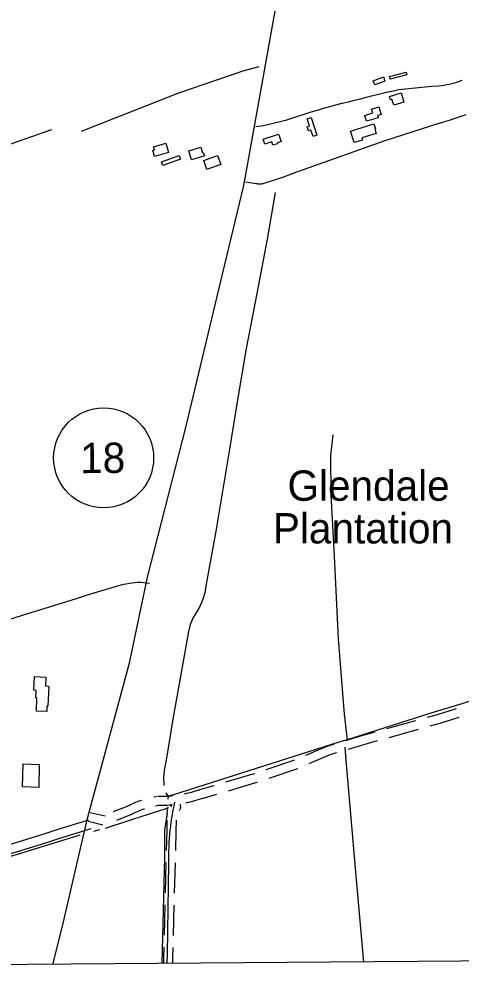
# Model space of a CAD drawing. Extents: x 3540316 to 3578335, y 553172 to 578787.
# Drawn here: x 3546355 to 3547815, y 558573 to 561708 of the extents above; entities that cross this region are included whole.
import ezdxf

# ---------------------------------------------------------------- set-up
doc = ezdxf.new("R2010")
doc.units = 0
for name, color, linetype in [('V-BLDG-OTLN', 7, 'Continuous'), ('V-DTCH-CNTR', 7, 'Continuous'), ('V-GRID-FRAM', 7, 'Continuous'), ('V-ROAD-CNTR', 7, 'Continuous'), ('V-ROAD-IDEN', 7, 'Continuous'), ('V-TOPO-GNAM-IDEN', 7, 'Continuous'), ('V-TOPO-SHOR', 7, 'Continuous')]:
    doc.layers.add(name, color=color, linetype=linetype)

msp = doc.modelspace()

# ---------------------------------------------------------------- linework, layer by layer
at = {"layer": 'V-BLDG-OTLN'}
for points in [[(3547524.8, 561504), (3547558.3, 561516.9), (3547563.7, 561503), (3547530.2, 561490.1)], [(3547579, 561518.4), (3547634, 561532.1), (3547636.2, 561523.4), (3547581.2, 561509.6)], [(3547578.5, 561452.3), (3547617.4, 561463.7), (3547626.3, 561433.2), (3547592.4, 561423.3), (3547586.6, 561443), (3547581.6, 561441.5)], [(3547519.7, 561410.5), (3547543.6, 561417.7), (3547551.2, 561392.7), (3547538.9, 561389), (3547541, 561382), (3547502.6, 561370.4), (3547496.8, 561389.6), (3547523.5, 561397.7)], [(3547319.9, 561382.5), (3547339, 561324.4), (3547326.1, 561320.2), (3547319.2, 561341.1), (3547311.3, 561338.5), (3547307, 561351.8), (3547314.2, 561354.2), (3547306.3, 561378)], [(3547450.4, 561338.1), (3547527.1, 561361.8), (3547532.3, 561344.9), (3547530.3, 561344.3), (3547534.7, 561330.2), (3547487.2, 561315.6), (3547489.3, 561308.5), (3547462.1, 561300.1)], [(3547161.5, 561311.3), (3547212.6, 561328.1), (3547220.8, 561303.1), (3547206.6, 561298.5), (3547207.3, 561296.3), (3547193.9, 561292), (3547190.6, 561302.3), (3547167, 561294.5)], [(3546799.6, 561286), (3546840.1, 561297.8), (3546849, 561267.3), (3546802.9, 561253.8), (3546796.9, 561274.6), (3546802.5, 561276.2)], [(3546915.6, 561272.4), (3546955.3, 561285), (3546961.1, 561266.9), (3546963.9, 561267.8), (3546967.4, 561256.7), (3546924.8, 561243.2)], [(3546826.2, 561236.2), (3546883.8, 561257.4), (3546888.3, 561245.2), (3546830.7, 561224)], [(3546965.1, 561241.4), (3547010.4, 561257.8), (3547021.3, 561227.8), (3546976, 561211.4)], [(3546406.6, 559538), (3546443.4, 559536.4), (3546442.2, 559507.2), (3546453.3, 559506.7), (3546450.6, 559440.4), (3546447.6, 559440.5), (3546446.9, 559422.5), (3546412.7, 559423.9), (3546414.5, 559468.1), (3546410.6, 559468.3), (3546411.6, 559492.6), (3546404.7, 559492.9)], [(3546368.7, 559249.7), (3546422, 559248.4), (3546420.2, 559172.5), (3546366.9, 559173.8)]]:
    msp.add_lwpolyline(points, close=True, dxfattribs=at)
at = {"layer": 'V-DTCH-CNTR'}
for points in [[(3547494.4, 558596.2), (3547469, 558880.5), (3547435.6, 559262.8), (3547431.8, 559305)], [(3546844.8, 558591.2), (3546845.4, 558623.7), (3546847.7, 558773), (3546849.8, 558922.3), (3546849.7, 558935.9), (3546849.8, 558949.4), (3546850.1, 558963), (3546850.6, 558976.5), (3546851.3, 558990), (3546852.3, 559003.5), (3546853.4, 559017), (3546854.8, 559030.5), (3546856.4, 559043.9), (3546858.1, 559057.3), (3546860.1, 559070.7), (3546862.3, 559084.1), (3546864.8, 559097.4), (3546867.4, 559110.7), (3546870.2, 559123.9)]]:
    msp.add_lwpolyline(points, dxfattribs=at)
at = {"layer": 'V-GRID-FRAM'}
msp.add_lwpolyline([(3544387.2, 576756), (3576013, 576999.8), (3576161.1, 558817.2), (3544519.4, 558573.3), (3544387.2, 576756)], dxfattribs=at)
at = {"layer": 'V-ROAD-CNTR'}
for points in [[(3547402.2, 563364), (3547364.6, 562991.1), (3547345.6, 562795.1), (3547308.4, 562377.4), (3547299.3, 562297.2), (3547224.8, 561877.1), (3547141, 561402.8), (3547096.3, 561158), (3547027.2, 560870.2), (3546905.4, 560359.7), (3546779.8, 559870.9), (3546717.4, 559577.5), (3546578.2, 559061.2), (3546501.4, 558729.3), (3546466.9, 558591.5)], [(3547137, 561352.9), (3547155.5, 561355.5), (3547172.8, 561358.5), (3547239.7, 561375.6), (3547320.2, 561401.2), (3547340.4, 561407.3), (3547360.8, 561413.2), (3547381.2, 561418.9), (3547401.7, 561424.4), (3547422.2, 561429.7), (3547442.8, 561434.8), (3547463.4, 561439.8), (3547484, 561444.5), (3547501.8, 561449.4), (3547519.6, 561454.1), (3547537.4, 561458.7), (3547555.3, 561463), (3547573.3, 561467.1), (3547591.3, 561471.1), (3547609.3, 561474.8), (3547631, 561477.3), (3547652.8, 561479.7), (3547674.5, 561481.9), (3547696.3, 561483.9), (3547718.1, 561485.8), (3547739.9, 561487.4)], [(3547739.9, 561487.4), (3547748.8, 561488.5), (3547757.7, 561489.8), (3547766.6, 561491.4), (3547775.4, 561493.1), (3547784.1, 561495.2), (3547792.8, 561497.4), (3547801.5, 561499.9), (3547810.1, 561502.5), (3547818.6, 561505.5)], [(3547748.5, 561365.7), (3547764.4, 561370.4), (3547780.3, 561375.4), (3547796, 561380.5), (3547811.7, 561385.9), (3547831.7, 561393.1)], [(3547748.5, 561365.7), (3547717.7, 561355.8), (3547686.8, 561345.9), (3547655.9, 561335.9), (3547625, 561326), (3547594.2, 561316.1), (3547563.3, 561306.1), (3547258.9, 561197.6), (3547245.5, 561192.3), (3547232, 561187.2), (3547218.5, 561182.3), (3547204.8, 561177.7), (3547191.1, 561173.3), (3547177.3, 561169.1), (3547163.5, 561165.1), (3547160.8, 561164.2), (3547158.1, 561163.5), (3547155.4, 561163), (3547152.6, 561162.6), (3547149.8, 561162.5), (3547147, 561162.6), (3547144.2, 561162.9), (3547141.4, 561163.4), (3547138.7, 561164.2), (3547104.2, 561169.4)], [(3546786.2, 559844.7), (3546756.8, 559848.9), (3546747.3, 559848.3), (3546737.8, 559847.4), (3546728.4, 559846.3), (3546719, 559845), (3546709.6, 559843.5), (3546700.3, 559841.7), (3546691, 559839.7), (3546661.5, 559831.2), (3546632, 559822.5), (3546602.6, 559813.4), (3546573.3, 559804.2), (3546544, 559794.6), (3546455.1, 559766.9), (3546366.2, 559739.3), (3546277.1, 559711.9), (3546188, 559684.8), (3546098.9, 559657.8), (3546009.7, 559631), (3545920.4, 559604.5), (3545831.1, 559578.1), (3545714.6, 559544.3)], [(3547704.4, 559404.3), (3547737.2, 559413.5), (3547799.6, 559433.2)], [(3547569.6, 559366.5), (3547665.9, 559393.5)], [(3547712.5, 559375.4), (3547745.8, 559384.7), (3547808.6, 559404.6)], [(3547434.7, 559327.7), (3547479.1, 559341.1), (3547531.1, 559355.7)], [(3547577.7, 559337.6), (3547674, 559364.6)], [(3547443.4, 559299), (3547487.5, 559312.3), (3547539.2, 559326.8)], [(3547302.1, 559278.6), (3547372.7, 559308.9), (3547396.5, 559316.1)], [(3547313.9, 559251), (3547383, 559280.6), (3547405.2, 559287.4)], [(3547171.7, 559231.3), (3547266.4, 559263.3)], [(3547181.3, 559202.9), (3547276, 559234.8)], [(3547038.5, 559190.3), (3547128.3, 559216.7), (3547133.8, 559218.6)], [(3546901.1, 559151.3), (3546907.4, 559152.6), (3546914.3, 559154.2), (3546921.3, 559155.9), (3546928.2, 559157.7), (3546935.2, 559159.7), (3546942, 559161.7), (3546948.9, 559163.9), (3546951.6, 559164.9)], [(3546952.1, 559165), (3547000.1, 559179.1)], [(3547046.9, 559161.6), (3547137.3, 559188.1), (3547143.3, 559190.1)], [(3546712.1, 559110.5), (3546717.7, 559113.2), (3546723.3, 559115.9), (3546729, 559118.4), (3546734.7, 559120.9), (3546740.5, 559123.2), (3546746.2, 559125.4), (3546752.1, 559127.6), (3546758, 559129.6), (3546760.3, 559130.4)], [(3546800.7, 559141.1), (3546806.1, 559142.2), (3546811.2, 559143.1)], [(3546814.8, 559143.3), (3546822.1, 559143.3), (3546829.2, 559143.4), (3546836.4, 559143.6), (3546843.6, 559143.9), (3546850.7, 559144.4), (3546857.8, 559145), (3546863.2, 559145.5)], [(3546907.2, 559121.9), (3546913.8, 559123.3), (3546921.2, 559125), (3546928.7, 559126.8), (3546936.1, 559128.8), (3546943.5, 559130.9), (3546950.9, 559133.1), (3546958.2, 559135.4), (3546961, 559136.4)], [(3546960.5, 559136.2), (3547008.5, 559150.3)], [(3546667.4, 559092.5), (3546713.2, 559111)], [(3546725.4, 559083.6), (3546730.6, 559086.2), (3546735.7, 559088.6), (3546741, 559090.9), (3546746.3, 559093.2), (3546751.5, 559095.3), (3546756.8, 559097.3), (3546762.2, 559099.3), (3546767.5, 559101.2), (3546769.6, 559101.9)], [(3546806.5, 559111.7), (3546811.7, 559112.7), (3546816.5, 559113.5)], [(3546814.6, 559113.3), (3546822.2, 559113.3), (3546829.9, 559113.4), (3546837.5, 559113.6), (3546845.2, 559114), (3546852.9, 559114.5), (3546860.5, 559115.1), (3546857.9, 559114.9)], [(3546857.6, 559107.8), (3546858.8, 559110.5), (3546858.5, 559115.5)], [(3546885.2, 559096.1), (3546889.2, 559105.3), (3546888.4, 559117.5)], [(3546590.7, 559089.8), (3546639.4, 559078.3)], [(3546678.6, 559064.7), (3546724.4, 559083.2)], [(3546584.2, 559064.3), (3546548.2, 559053.5), (3546512.3, 559042.5), (3546476.4, 559031.2), (3546440.6, 559019.8), (3546405.1, 559008.1), (3546337, 558987.9), (3546268.7, 558967.4), (3546200.5, 558946.7), (3546132.3, 558925.8), (3546064.2, 558904.7), (3545996.1, 558883.4), (3545928.2, 558861.9), (3545895.3, 558851.7), (3545862.5, 558841.3), (3545829.6, 558830.6), (3545797.2, 558819.8), (3545773.4, 558812.9)], [(3546583.8, 559060.6), (3546632.5, 559049.1)], [(3546842.6, 558964.7), (3546844.3, 559029.6), (3546844.8, 559064.5)], [(3546872.6, 558963.9), (3546874.3, 559028.9), (3546874.8, 559064.1)], [(3546592.8, 559035.6), (3546556.9, 559024.8), (3546521.2, 559013.8), (3546485.5, 559002.6), (3546449.8, 558991.2), (3546414, 558979.5), (3546345.6, 558959.1), (3546277.4, 558938.6), (3546209.2, 558918), (3546141.1, 558897.1), (3546073.1, 558876), (3546005.1, 558854.8), (3545937.2, 558833.3), (3545904.3, 558823.1), (3545871.6, 558812.7), (3545839, 558802.1), (3545806.1, 558791.2), (3545753.8, 558776)], [(3546838.9, 558824.8), (3546841.5, 558924.7)], [(3546868.9, 558824), (3546871.5, 558923.9)], [(3546835.2, 558684.8), (3546837.8, 558784.8)], [(3546865.2, 558684), (3546867.8, 558784)], [(3546833.1, 558594.6), (3546833.2, 558611.3), (3546834.1, 558644.8)], [(3546863.1, 558594.3), (3546863.2, 558610.7), (3546864.1, 558644)]]:
    msp.add_lwpolyline(points, dxfattribs=at)
at = {"layer": 'V-ROAD-IDEN'}
msp.add_circle((3546634.7, 560259.7), 165, dxfattribs=at)
at = {"layer": 'V-TOPO-SHOR'}
for p, q in [((3546847.3, 559143.2), (3546841.1, 559154.3)), ((3546847.3, 559143.2), (3546847.2, 559133.8)), ((3546840.3, 559101.7), (3546847.2, 559104.8)), ((3546620.8, 559032.7), (3546601.2, 559027))]:
    msp.add_line(p, q, dxfattribs=at)
for points in [[(3547147.7, 561549.7), (3547094.6, 561536.1), (3546882, 561462.9), (3546561, 561336.1)], [(3546463.1, 561341.9), (3546090.1, 561212.1), (3545762.5, 561096)], [(3547200.7, 561135.4), (3547174.6, 560981.2), (3547140.8, 560801.8), (3547105.8, 560621), (3547077.3, 560457.7), (3547049, 560281.5), (3547004.7, 560017.9), (3546972.9, 559842.5), (3546968.7, 559814.7), (3546961.4, 559789.7), (3546952.2, 559769.4), (3546944.3, 559755.7), (3546935.5, 559741.7), (3546929.1, 559730.8), (3546924.3, 559720.2), (3546920.7, 559710.4), (3546914.6, 559687), (3546900.5, 559606.3), (3546863.3, 559397.2), (3546841.8, 559268.4), (3546835.6, 559234.3), (3546832.6, 559207.3), (3546833.9, 559178.6)], [(3547391.9, 560336.1), (3547384.3, 560267.7), (3547385.2, 560137.7), (3547395.9, 559935), (3547409.5, 559663), (3547428.9, 559414), (3547438.7, 559329.9)], [(3547969.4, 559496.2), (3547883.2, 559470.5), (3547817.2, 559448.6), (3547714.9, 559416.9)], [(3547714.9, 559416.9), (3547438.7, 559329.9), (3547411.3, 559321.3), (3546865.4, 559147.8), (3546847.3, 559143.2)], [(3546840.3, 559101.7), (3546730.5, 559066.6), (3546640.1, 559037.3)], [(3546844.5, 559086.8), (3546847.2, 559104.8), (3546847.8, 559108.8)], [(3546844.5, 559086.8), (3546836.1, 559031.9), (3546835.3, 558943.3), (3546827.4, 558591.1)], [(3546555.6, 559014.9), (3546360.5, 558954.7), (3546077.4, 558870.6), (3545822.2, 558794.9)]]:
    msp.add_lwpolyline(points, dxfattribs=at)

# ---------------------------------------------------------------- texts
at = {"layer": 'V-ROAD-IDEN'}
msp.add_text('18', height=100, rotation=0.4417, dxfattribs=at).set_placement((3546557.5, 560209.1))
at = {"layer": 'V-TOPO-GNAM-IDEN'}
for s, p in [('Glendale', (3547241.9, 560118.2)), ('Plantation', (3547193.6, 559977.4))]:
    msp.add_text(s, height=100, dxfattribs=at).set_placement(p)

doc.saveas('drawing.dxf')
